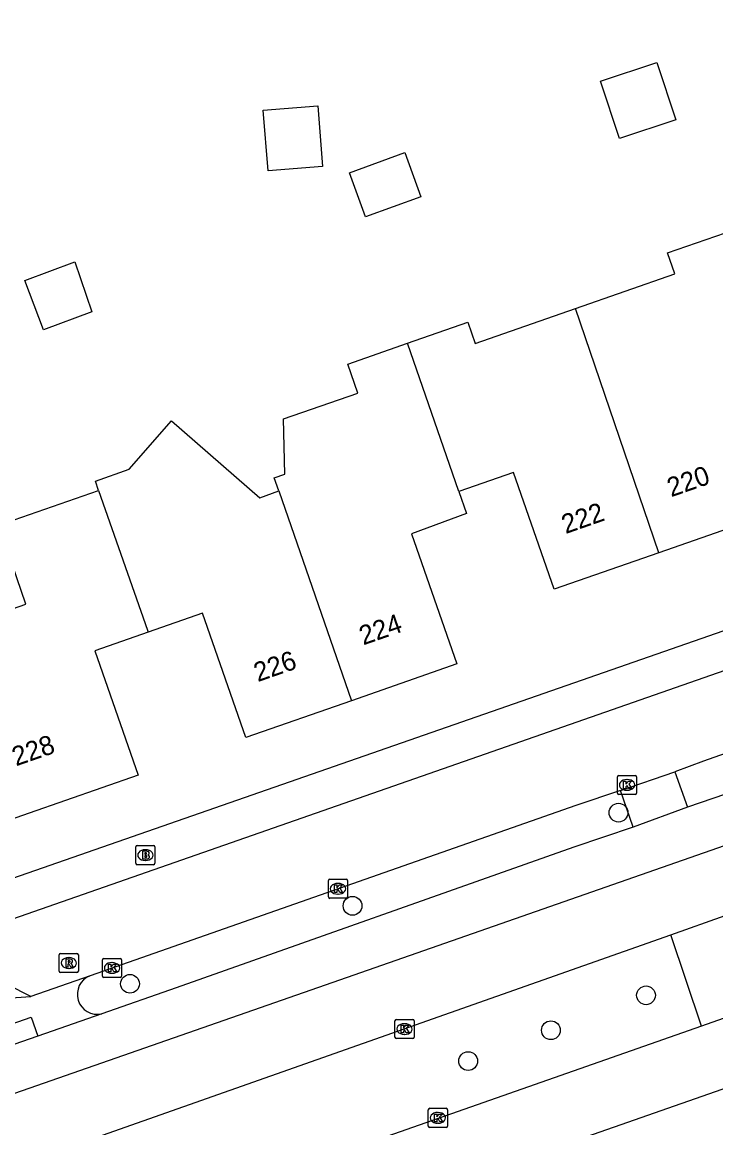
# Model space of a CAD drawing. Extents: x 158474 to 159560, y 388525 to 389605.
# Drawn here: x 158886.1 to 158922.3, y 389079.1 to 389136.7 of the extents above; entities that cross this region are included whole.
import ezdxf

# ---------------------------------------------------------------- set-up
doc = ezdxf.new("R2010")
doc.units = 0
for name, color, linetype in [('IMGEO_Boom', 7, 'Continuous'), ('IMGEO_Brandkraan', 7, 'Continuous'), ('IMGEO_Kolk', 7, 'Continuous'), ('IMGEO_Pand', 7, 'Continuous'), ('IMGEO_Pand_nummerreeks', 7, 'Continuous'), ('IMGEO_Rijbaan_lokaal_gesloten', 7, 'Continuous'), ('IMGEO_Rijbaan_lokaal_open', 7, 'Continuous'), ('IMGEO_Rioolput', 7, 'Continuous'), ('IMGEO_Voetpad_open', 7, 'Continuous')]:
    doc.layers.add(name, color=color, linetype=linetype)

msp = doc.modelspace()

# ---------------------------------------------------------------- linework, layer by layer
at = {"layer": 'IMGEO_Boom'}
for centre in [(158917.177, 389095.506), (158903.303, 389090.647), (158891.694, 389086.581), (158918.612, 389085.98), (158913.65, 389084.157), (158909.334, 389082.55)]:
    msp.add_circle(centre, 0.489, dxfattribs=at)
at = {"layer": 'IMGEO_Brandkraan'}
for p, q in [((158891.997, 389092.867), (158891.997, 389093.719)), ((158892.072, 389093.793), (158892.924, 389093.793)), ((158892.485, 389093.573), (158892.51, 389093.573)), ((158892.998, 389093.719), (158892.998, 389092.867)), ((158892.508, 389093.013), (158892.483, 389093.013)), ((158892.924, 389092.793), (158892.072, 389092.793))]:
    msp.add_line(p, q, dxfattribs=at)
for points in [[(158891.997, 389092.867), (158891.997, 389093.719)], [(158892.072, 389093.793), (158892.924, 389093.793)], [(158892.345, 389093.493), (158892.345, 389093.093), (158892.558, 389093.093)], [(158892.576, 389093.493), (158892.345, 389093.493)], [(158892.998, 389093.719), (158892.998, 389092.867)], [(158892.524, 389093.412), (158892.47, 389093.412), (158892.47, 389093.336)], [(158892.47, 389093.336), (158892.523, 389093.336)], [(158892.532, 389093.26), (158892.47, 389093.26), (158892.47, 389093.179)], [(158892.47, 389093.179), (158892.532, 389093.179)], [(158892.924, 389092.793), (158892.072, 389092.793)]]:
    msp.add_lwpolyline(points, dxfattribs=at)
for centre, radius, start, end in [((158892.074, 389093.717), 0.0765, 91.55205, 178.44795), ((158892.074, 389093.717), 0.0765, 91.55205, 178.44795), ((158892.58, 389093.348), 0.145, 59.4692, 91.53667), ((158892.922, 389093.717), 0.0765, 1.55205, 88.44795), ((158892.922, 389093.717), 0.0765, 1.55205, 88.44795), ((158892.525, 389093.374), 0.0379, 267.82845, 90.93552), ((158892.533, 389093.219), 0.0404, 269.87594, 90.50774), ((158892.564, 389093.344), 0.251, 268.66757, 293.53466), ((158892.605, 389093.395), 0.0922, 285.51372, 58.15012), ((158892.61, 389093.203), 0.105, 301.31148, 78.98903), ((158892.074, 389092.869), 0.0765, 181.55205, 268.44795), ((158892.074, 389092.869), 0.0765, 181.55205, 268.44795), ((158892.922, 389092.869), 0.0765, 271.55205, 358.44795), ((158892.922, 389092.869), 0.0765, 271.55205, 358.44795)]:
    msp.add_arc(centre, radius, start, end, dxfattribs=at)
for centre, major_axis, ratio, start_param, end_param in [((158892.484, 389093.293), (-0.387, 0.002), 0.722429, 4.712389, 7.853982), ((158892.509, 389093.293), (-0.39, 0.002), 0.717154, 1.570796, 4.712389)]:
    msp.add_ellipse(centre, major_axis=major_axis, ratio=ratio, start_param=start_param, end_param=end_param, dxfattribs=at)
at = {"layer": 'IMGEO_Kolk'}
for p, q in [((158917.121, 389096.526), (158917.121, 389097.378)), ((158917.196, 389097.452), (158918.048, 389097.452)), ((158917.609, 389097.232), (158917.634, 389097.232)), ((158918.122, 389097.378), (158918.122, 389096.526)), ((158918.048, 389096.452), (158917.196, 389096.452)), ((158917.632, 389096.672), (158917.607, 389096.672)), ((158902.043, 389091.112), (158902.043, 389091.964)), ((158902.118, 389092.038), (158902.97, 389092.038)), ((158902.531, 389091.818), (158902.556, 389091.818)), ((158903.044, 389091.964), (158903.044, 389091.112)), ((158902.554, 389091.258), (158902.529, 389091.258)), ((158902.97, 389091.038), (158902.118, 389091.038)), ((158890.256, 389086.98), (158890.256, 389087.832)), ((158890.331, 389087.906), (158891.183, 389087.906)), ((158891.257, 389087.832), (158891.257, 389086.98)), ((158890.744, 389087.686), (158890.769, 389087.686)), ((158891.183, 389086.906), (158890.331, 389086.906)), ((158890.767, 389087.126), (158890.742, 389087.126)), ((158905.513, 389083.795), (158905.513, 389084.647)), ((158905.588, 389084.721), (158906.44, 389084.721)), ((158906.001, 389084.501), (158906.026, 389084.501)), ((158906.514, 389084.647), (158906.514, 389083.795)), ((158906.44, 389083.721), (158905.588, 389083.721)), ((158906.024, 389083.941), (158905.999, 389083.941)), ((158907.255, 389079.163), (158907.255, 389080.015)), ((158907.33, 389080.089), (158908.182, 389080.089)), ((158907.743, 389079.869), (158907.768, 389079.869)), ((158908.256, 389080.015), (158908.256, 389079.163)), ((158908.182, 389079.089), (158907.33, 389079.089)), ((158907.766, 389079.309), (158907.741, 389079.309))]:
    msp.add_line(p, q, dxfattribs=at)
for points in [[(158917.121, 389096.526), (158917.121, 389097.378)], [(158917.196, 389097.452), (158918.048, 389097.452)], [(158917.442, 389097.152), (158917.565, 389097.152), (158917.565, 389097.001), (158917.695, 389097.152), (158917.859, 389097.152), (158917.713, 389097.001), (158917.866, 389096.752), (158917.714, 389096.752), (158917.629, 389096.916), (158917.565, 389096.849), (158917.565, 389096.752), (158917.442, 389096.752), (158917.442, 389097.152)], [(158918.122, 389097.378), (158918.122, 389096.526)], [(158918.048, 389096.452), (158917.196, 389096.452)], [(158902.043, 389091.112), (158902.043, 389091.964)], [(158902.118, 389092.038), (158902.97, 389092.038)], [(158903.044, 389091.964), (158903.044, 389091.112)], [(158902.364, 389091.738), (158902.487, 389091.738), (158902.487, 389091.587), (158902.617, 389091.738), (158902.781, 389091.738), (158902.635, 389091.587), (158902.788, 389091.338), (158902.636, 389091.338), (158902.551, 389091.502), (158902.487, 389091.435), (158902.487, 389091.338), (158902.364, 389091.338), (158902.364, 389091.738)], [(158902.97, 389091.038), (158902.118, 389091.038)], [(158890.256, 389086.98), (158890.256, 389087.832)], [(158890.331, 389087.906), (158891.183, 389087.906)], [(158891.257, 389087.832), (158891.257, 389086.98)], [(158890.577, 389087.606), (158890.7, 389087.606), (158890.7, 389087.455), (158890.83, 389087.606), (158890.994, 389087.606), (158890.848, 389087.455), (158891.001, 389087.206), (158890.849, 389087.206), (158890.764, 389087.37), (158890.7, 389087.303), (158890.7, 389087.206), (158890.577, 389087.206), (158890.577, 389087.606)], [(158891.183, 389086.906), (158890.331, 389086.906)], [(158905.513, 389083.795), (158905.513, 389084.647)], [(158905.588, 389084.721), (158906.44, 389084.721)], [(158905.834, 389084.421), (158905.957, 389084.421), (158905.957, 389084.27), (158906.087, 389084.421), (158906.251, 389084.421), (158906.105, 389084.27), (158906.258, 389084.021), (158906.106, 389084.021), (158906.021, 389084.185), (158905.957, 389084.118), (158905.957, 389084.021), (158905.834, 389084.021), (158905.834, 389084.421)], [(158906.514, 389084.647), (158906.514, 389083.795)], [(158906.44, 389083.721), (158905.588, 389083.721)], [(158907.255, 389079.163), (158907.255, 389080.015)], [(158907.33, 389080.089), (158908.182, 389080.089)], [(158907.576, 389079.789), (158907.699, 389079.789), (158907.699, 389079.638), (158907.829, 389079.789), (158907.993, 389079.789), (158907.847, 389079.638), (158908, 389079.389), (158907.848, 389079.389), (158907.763, 389079.553), (158907.699, 389079.486), (158907.699, 389079.389), (158907.576, 389079.389), (158907.576, 389079.789)], [(158908.256, 389080.015), (158908.256, 389079.163)], [(158908.182, 389079.089), (158907.33, 389079.089)]]:
    msp.add_lwpolyline(points, dxfattribs=at)
for centre, start, end in [((158917.198, 389097.376), 91.55205, 178.44795), ((158917.198, 389097.376), 91.55205, 178.44795), ((158918.046, 389097.376), 1.55205, 88.44795), ((158918.046, 389097.376), 1.55205, 88.44795), ((158917.198, 389096.528), 181.55205, 268.44795), ((158917.198, 389096.528), 181.55205, 268.44795), ((158918.046, 389096.528), 271.55205, 358.44795), ((158918.046, 389096.528), 271.55205, 358.44795), ((158902.12, 389091.962), 91.55205, 178.44795), ((158902.12, 389091.962), 91.55205, 178.44795), ((158902.968, 389091.962), 1.55205, 88.44795), ((158902.968, 389091.962), 1.55205, 88.44795), ((158902.12, 389091.114), 181.55205, 268.44795), ((158902.12, 389091.114), 181.55205, 268.44795), ((158902.968, 389091.114), 271.55205, 358.44795), ((158902.968, 389091.114), 271.55205, 358.44795), ((158890.333, 389087.83), 91.55205, 178.44795), ((158890.333, 389087.83), 91.55205, 178.44795), ((158891.181, 389087.83), 1.55205, 88.44795), ((158891.181, 389087.83), 1.55205, 88.44795), ((158890.333, 389086.982), 181.55205, 268.44795), ((158890.333, 389086.982), 181.55205, 268.44795), ((158891.181, 389086.982), 271.55205, 358.44795), ((158891.181, 389086.982), 271.55205, 358.44795), ((158905.59, 389084.645), 91.55205, 178.44795), ((158905.59, 389084.645), 91.55205, 178.44795), ((158906.438, 389084.645), 1.55205, 88.44795), ((158906.438, 389084.645), 1.55205, 88.44795), ((158905.59, 389083.797), 181.55205, 268.44795), ((158905.59, 389083.797), 181.55205, 268.44795), ((158906.438, 389083.797), 271.55205, 358.44795), ((158906.438, 389083.797), 271.55205, 358.44795), ((158907.332, 389080.013), 91.55205, 178.44795), ((158907.332, 389080.013), 91.55205, 178.44795), ((158908.18, 389080.013), 1.55205, 88.44795), ((158908.18, 389080.013), 1.55205, 88.44795), ((158907.332, 389079.165), 181.55205, 268.44795), ((158907.332, 389079.165), 181.55205, 268.44795), ((158908.18, 389079.165), 271.55205, 358.44795), ((158908.18, 389079.165), 271.55205, 358.44795)]:
    msp.add_arc(centre, 0.0765, start, end, dxfattribs=at)
for centre, major_axis, ratio, start_param, end_param in [((158917.608, 389096.952), (-0.387, 0.002), 0.722429, 4.712389, 7.853982), ((158917.633, 389096.952), (-0.39, 0.002), 0.717154, 1.570796, 4.712389), ((158902.53, 389091.538), (-0.387, 0.002), 0.722429, 4.712389, 7.853982), ((158902.555, 389091.538), (-0.39, 0.002), 0.717154, 1.570796, 4.712389), ((158890.743, 389087.406), (-0.387, 0.002), 0.722429, 4.712389, 7.853982), ((158890.768, 389087.406), (-0.39, 0.002), 0.717154, 1.570796, 4.712389), ((158906, 389084.221), (-0.387, 0.002), 0.722429, 4.712389, 7.853982), ((158906.025, 389084.221), (-0.39, 0.002), 0.717154, 1.570796, 4.712389), ((158907.742, 389079.589), (-0.387, 0.002), 0.722429, 4.712389, 7.853982), ((158907.767, 389079.589), (-0.39, 0.002), 0.717154, 1.570796, 4.712389)]:
    msp.add_ellipse(centre, major_axis=major_axis, ratio=ratio, start_param=start_param, end_param=end_param, dxfattribs=at)
at = {"layer": 'IMGEO_Pand'}
for points in [[(158920.171, 389131.641), (158917.237, 389130.662), (158916.24, 389133.651), (158919.175, 389134.63), (158920.171, 389131.641)], [(158901.744, 389129.214), (158898.895, 389128.989), (158898.646, 389132.14), (158901.495, 389132.365), (158901.744, 389129.214)], [(158903.98, 389126.576), (158903.141, 389128.886), (158906.03, 389129.936), (158906.87, 389127.626), (158903.98, 389126.576)], [(158914.925, 389121.804), (158920.112, 389123.611), (158919.731, 389124.698), (158922.75, 389125.755)], [(158889.698, 389121.631), (158887.182, 389120.685), (158886.215, 389123.258), (158888.82, 389124.237), (158889.698, 389121.631)], [(158906.165, 389119.988), (158909.311, 389121.084), (158909.695, 389119.982), (158914.925, 389121.804)], [(158919.287, 389109.063), (158914.925, 389121.804)], [(158899.462, 389112.287), (158899.221, 389112.967), (158899.768, 389113.161), (158899.705, 389116.043), (158903.581, 389117.394), (158903.055, 389118.904), (158906.165, 389119.988)], [(158908.853, 389112.26), (158906.165, 389119.988)], [(158925.467, 389117.995), (158922.706, 389117.033), (158923.167, 389115.711), (158924.812, 389110.989), (158919.287, 389109.063)], [(158890.058, 389112.316), (158889.89, 389112.79), (158891.656, 389113.415), (158893.858, 389115.947), (158898.471, 389111.935), (158899.462, 389112.287)], [(158919.287, 389109.063), (158913.819, 389107.157), (158911.695, 389113.251), (158908.853, 389112.26)], [(158878.198, 389103.563), (158886.265, 389106.375), (158884.83, 389110.494), (158890.058, 389112.316)], [(158890.058, 389112.316), (158892.6, 389105.02), (158892.635, 389104.916)], [(158899.462, 389112.287), (158903.242, 389101.344)], [(158908.853, 389112.26), (158909.252, 389111.114), (158906.381, 389110.046), (158908.746, 389103.262), (158903.242, 389101.344)], [(158903.242, 389101.344), (158897.741, 389099.427), (158895.482, 389105.908), (158892.635, 389104.916)], [(158892.635, 389104.916), (158889.862, 389103.95), (158892.121, 389097.47), (158886.429, 389095.486), (158883.638, 389094.514)]]:
    msp.add_lwpolyline(points, dxfattribs=at)
at = {"layer": 'IMGEO_Rijbaan_lokaal_gesloten'}
for points in [[(159061.27, 389142.264), (159027.739, 389130.513), (158985.407, 389115.829), (158951.575, 389103.853), (158902.626, 389086.773), (158869.852, 389075.342), (158830.988, 389061.725), (158816.351, 389056.585)], [(158821.97, 389045.718), (158824.915, 389046.92), (158839.236, 389051.93), (158872.062, 389063.415), (158925.413, 389082.08), (158963.649, 389095.442), (159003.419, 389109.341), (159022.452, 389115.993), (159060.663, 389129.346), (159065.179, 389130.887)], [(159005.187, 389125.3), (159000, 389123.491), (158998.026, 389122.802), (158954.615, 389107.585), (158936.615, 389101.294), (158922.752, 389096.465), (158920.782, 389095.788)], [(158920.782, 389095.788), (158917.936, 389094.753)], [(158917.936, 389094.753), (158914.845, 389093.698), (158894.1, 389086.365), (158890.217, 389085.015)], [(158919.912, 389089.142), (158922.74, 389090.139)], [(158889.973, 389078.589), (158919.912, 389089.142)], [(158890.217, 389085.015), (158886.882, 389083.856)], [(158924.36, 389085.372), (158921.501, 389084.37)], [(158921.501, 389084.37), (158892.052, 389074.046)], [(158886.882, 389083.856), (158877.857, 389080.719)]]:
    msp.add_lwpolyline(points, dxfattribs=at)
at = {"layer": 'IMGEO_Rijbaan_lokaal_open'}
for points in [[(158886.529, 389085.924), (158882.912, 389087.747), (158883.714, 389089.327), (159000, 389129.904), (159002.252, 389130.689), (159005.231, 389130.078), (159018.569, 389134.736), (159019.328, 389132.39)], [(159004.372, 389127.137), (159000, 389125.627), (158996.805, 389124.523), (158969.626, 389115.003), (158932.281, 389101.962), (158921.603, 389098.188), (158920.111, 389097.633)], [(158917.274, 389096.66), (158920.111, 389097.633)], [(158917.274, 389096.66), (158914.957, 389095.878), (158889.61, 389087.003)], [(158889.61, 389087.003), (158886.529, 389085.924)]]:
    msp.add_lwpolyline(points, dxfattribs=at)
at = {"layer": 'IMGEO_Rioolput'}
for p, q in [((158888.003, 389087.238), (158888.003, 389088.09)), ((158888.078, 389088.164), (158888.93, 389088.164)), ((158888.491, 389087.944), (158888.516, 389087.944)), ((158889.004, 389088.09), (158889.004, 389087.238)), ((158888.93, 389087.164), (158888.078, 389087.164)), ((158888.514, 389087.384), (158888.489, 389087.384))]:
    msp.add_line(p, q, dxfattribs=at)
for points in [[(158888.003, 389087.238), (158888.003, 389088.09)], [(158888.078, 389088.164), (158888.93, 389088.164)], [(158888.592, 389087.862), (158888.34, 389087.864), (158888.34, 389087.464)], [(158888.518, 389087.783), (158888.464, 389087.783), (158888.464, 389087.702)], [(158889.004, 389088.09), (158889.004, 389087.238)], [(158888.93, 389087.164), (158888.078, 389087.164)], [(158888.34, 389087.464), (158888.464, 389087.464), (158888.464, 389087.626), (158888.475, 389087.626)], [(158888.464, 389087.702), (158888.516, 389087.702)], [(158888.522, 389087.597), (158888.593, 389087.464), (158888.733, 389087.464), (158888.668, 389087.59)]]:
    msp.add_lwpolyline(points, dxfattribs=at)
for centre, radius, start, end in [((158888.08, 389088.088), 0.0765, 91.55205, 178.44795), ((158888.08, 389088.088), 0.0765, 91.55205, 178.44795), ((158888.524, 389087.687), 0.0964, 77.00612, 93.18647), ((158888.538, 389087.744), 0.0378, 276.66336, 79.67722), ((158888.591, 389087.752), 0.109, 350.36119, 89.41601), ((158888.589, 389087.752), 0.112, 277.58423, 350.98172), ((158888.928, 389088.088), 0.0765, 1.55205, 88.44795), ((158888.928, 389088.088), 0.0765, 1.55205, 88.44795), ((158888.08, 389087.24), 0.0765, 181.55205, 268.44795), ((158888.08, 389087.24), 0.0765, 181.55205, 268.44795), ((158888.474, 389087.573), 0.0533, 26.02933, 88.69889), ((158888.5, 389087.891), 0.19, 274.7715, 282.96867), ((158888.573, 389087.537), 0.108, 29.51342, 73.79051), ((158888.928, 389087.24), 0.0765, 271.55205, 358.44795), ((158888.928, 389087.24), 0.0765, 271.55205, 358.44795)]:
    msp.add_arc(centre, radius, start, end, dxfattribs=at)
for centre, major_axis, ratio, start_param, end_param in [((158888.49, 389087.664), (-0.387, 0.002), 0.722429, 4.712389, 7.853982), ((158888.515, 389087.664), (-0.39, 0.002), 0.717154, 1.570796, 4.712389)]:
    msp.add_ellipse(centre, major_axis=major_axis, ratio=ratio, start_param=start_param, end_param=end_param, dxfattribs=at)
at = {"layer": 'IMGEO_Voetpad_open'}
for points in [[(158885.183, 389091.943), (159000, 389131.917), (159004.229, 389133.389), (159005.041, 389131.059), (159013.434, 389133.994), (159026.048, 389138.406)], [(158920.111, 389097.633), (158920.782, 389095.788)], [(158917.936, 389094.753), (158917.274, 389096.66)], [(158921.501, 389084.37), (158919.912, 389089.142)], [(158878.146, 389085.342), (158886.529, 389085.924)], [(158877.857, 389080.719), (158877.516, 389081.701), (158886.541, 389084.838), (158886.882, 389083.856)]]:
    msp.add_lwpolyline(points, dxfattribs=at)
msp.add_arc((158889.988, 389086.032), 1.042, 111.24653, 282.71169, dxfattribs=at)

# ---------------------------------------------------------------- texts
at = {"layer": 'IMGEO_Pand_nummerreeks'}
for s, rotation, p in [('220', 19.21781, (158919.921, 389111.953)), ('222', 19.217, (158914.419, 389110.035)), ('224', 19.21127, (158903.863, 389104.229)), ('226', 19.21232, (158898.361, 389102.312)), ('228', 19.21149, (158885.751, 389097.92))]:
    msp.add_text(s, height=1, rotation=rotation, dxfattribs=at).set_placement(p)

doc.saveas('drawing.dxf')
